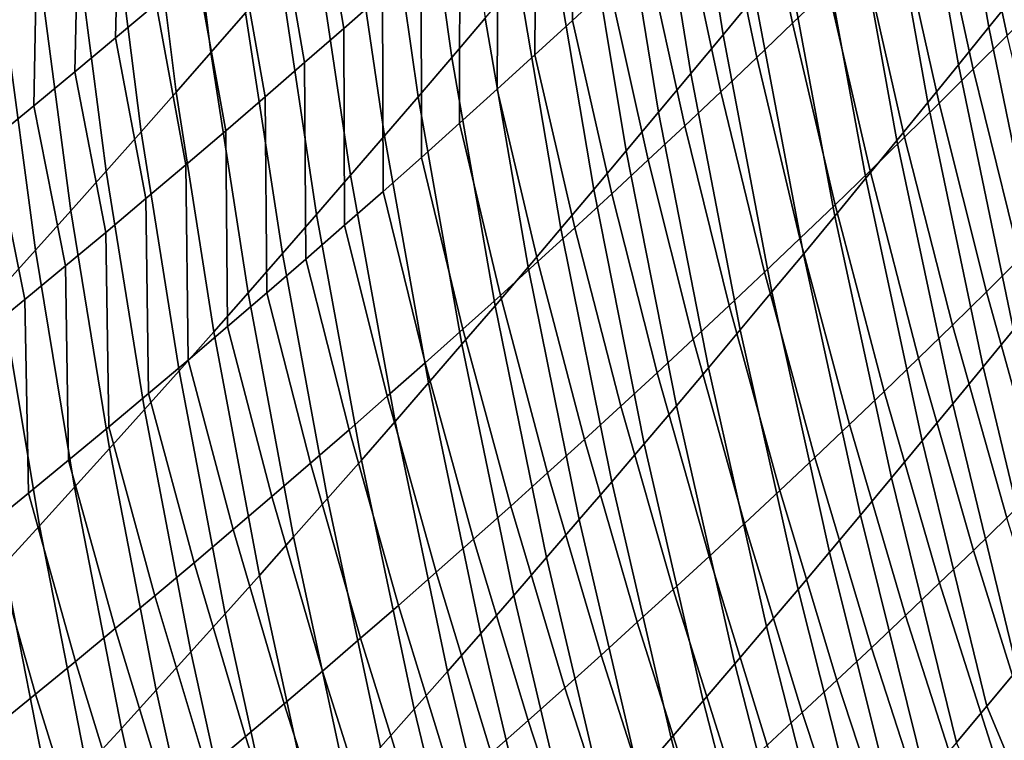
# Model space of a CAD drawing. Header units: metres. Extents: x -240 to 45, y -77 to 27.
# Tile 1014 of 1056: x 33.27 to 35.08, y -22.95 to -21.63. Entities that reach past the tile are written whole.
import ezdxf

# ---------------------------------------------------------------- set-up
doc = ezdxf.new("R2010")
doc.units = ezdxf.units.M
doc.layers.add('solid_102011X2', color=7, linetype='CONTINUOUS')

msp = doc.modelspace()

# ---------------------------------------------------------------- linework, layer by layer
at = {"layer": 'solid_102011X2'}
for points in [[(35.105755, -21.569767, 88.820747), (35.05003, -21.638954, 88.753357), (34.965942, -21.15661, 88.50473), (35.022564, -21.085955, 88.571251)], [(34.619976, -21.582062, 88.110863), (34.561287, -21.653137, 88.046112), (34.487263, -21.187723, 87.785942), (34.546799, -21.11532, 87.849648)], [(34.124298, -21.622112, 87.409622), (34.062859, -21.694426, 87.347893), (33.998875, -21.245726, 87.078072), (34.061119, -21.172203, 87.13858)], [(35.05003, -21.638954, 88.753357), (34.993988, -21.708242, 88.686188), (34.909019, -21.227356, 88.438461), (34.965942, -21.15661, 88.50473)], [(33.683922, -21.612301, 86.780151), (33.620205, -21.685341, 86.721497), (33.566853, -21.252161, 86.442375), (33.631359, -21.178003, 86.499695)], [(34.561287, -21.653137, 88.046112), (34.502308, -21.724236, 87.981606), (34.427452, -21.260139, 87.722511), (34.487263, -21.187723, 87.785942)], [(34.287388, -21.259378, 116.383896), (34.284546, -21.626389, 116.131996), (34.352962, -21.563049, 116.064743), (34.356541, -21.195162, 116.317787)], [(34.993988, -21.708242, 88.686188), (34.937634, -21.777622, 88.619247), (34.851803, -21.298178, 88.372437), (34.909019, -21.227356, 88.438461)], [(34.062859, -21.694426, 87.347893), (34.001148, -21.766691, 87.286453), (33.936375, -21.319191, 87.017876), (33.998875, -21.245726, 87.078072)], [(34.754318, -21.568493, 115.416916), (34.688931, -21.244226, 115.725494), (34.622555, -21.308262, 115.793732), (34.689087, -21.631588, 115.486435)], [(33.620205, -21.685341, 86.721497), (33.556244, -21.758266, 86.663147), (33.502121, -21.326199, 86.385391), (33.566853, -21.252161, 86.442375)], [(34.217834, -21.323431, 116.449799), (34.215725, -21.689581, 116.199036), (34.284546, -21.626389, 116.131996), (34.287388, -21.259378, 116.383896)], [(34.502308, -21.724236, 87.981606), (34.443035, -21.795349, 87.917366), (34.367367, -21.33256, 87.65937), (34.427452, -21.260139, 87.722511)], [(35.145699, -21.59149, 114.76368), (35.074192, -21.251465, 115.066566), (35.011059, -21.315065, 115.136993), (35.08371, -21.653973, 114.83535)], [(33.452686, -21.329273, 117.67598), (33.444675, -21.658428, 117.402794), (33.519234, -21.595694, 117.34034), (33.527962, -21.266039, 117.614723)], [(33.81369, -21.342598, 117.088196), (33.864143, -21.641081, 116.776169), (33.935669, -21.577911, 116.711319), (33.886356, -21.278803, 117.024597)], [(34.937634, -21.777622, 88.619247), (34.880966, -21.847084, 88.552536), (34.794289, -21.36907, 88.306664), (34.851803, -21.298178, 88.372437)], [(34.689087, -21.631588, 115.486435), (34.622555, -21.308262, 115.793732), (34.555767, -21.372164, 115.861778), (34.62344, -21.694571, 115.555763)], [(35.08371, -21.653973, 114.83535), (35.011059, -21.315065, 115.136993), (34.947502, -21.378572, 115.207245), (35.021294, -21.716379, 114.906853)], [(33.377045, -21.392271, 117.737), (33.369743, -21.720938, 117.465004), (33.444675, -21.658428, 117.402794), (33.452686, -21.329273, 117.67598)], [(33.556244, -21.758266, 86.663147), (33.492035, -21.83107, 86.605095), (33.43716, -21.400105, 86.328712), (33.502121, -21.326199, 86.385391)], [(34.001148, -21.766691, 87.286453), (33.939175, -21.838898, 87.225304), (33.873631, -21.392591, 86.957977), (33.936375, -21.319191, 87.017876)], [(34.147884, -21.387314, 116.515495), (34.1465, -21.752617, 116.265869), (34.215725, -21.689581, 116.199036), (34.217834, -21.323431, 116.449799)], [(34.443035, -21.795349, 87.917366), (34.383472, -21.86647, 87.853386), (34.307007, -21.404976, 87.596504), (34.367367, -21.33256, 87.65937)], [(33.740646, -21.406189, 117.151573), (33.792225, -21.704063, 116.84079), (33.864143, -21.641081, 116.776169), (33.81369, -21.342598, 117.088196)], [(34.62344, -21.694571, 115.555763), (34.555767, -21.372164, 115.861778), (34.488575, -21.435932, 115.929634), (34.557369, -21.757439, 115.624901)], [(34.880966, -21.847084, 88.552536), (34.823986, -21.916618, 88.486053), (34.736477, -21.440022, 88.241142), (34.794289, -21.36907, 88.306664)], [(34.077541, -21.451025, 116.580986), (34.07687, -21.815496, 116.332489), (34.1465, -21.752617, 116.265869), (34.147884, -21.387314, 116.515495)], [(35.021294, -21.716379, 114.906853), (34.947502, -21.378572, 115.207245), (34.88353, -21.441982, 115.277321), (34.958447, -21.778709, 114.978172)], [(33.301041, -21.455029, 117.797783), (33.294437, -21.783222, 117.526978), (33.369743, -21.720938, 117.465004), (33.377045, -21.392271, 117.737)], [(33.492035, -21.83107, 86.605095), (33.427578, -21.90374, 86.54734), (33.371971, -21.473869, 86.272354), (33.43716, -21.400105, 86.328712)], [(33.667221, -21.46957, 117.214722), (33.719921, -21.766853, 116.905182), (33.792225, -21.704063, 116.84079), (33.740646, -21.406189, 117.151573)], [(33.939175, -21.838898, 87.225304), (33.876934, -21.911037, 87.164444), (33.810638, -21.465916, 86.898399), (33.873631, -21.392591, 86.957977)], [(34.383472, -21.86647, 87.853386), (34.32362, -21.937588, 87.789665), (34.246372, -21.477379, 87.533928), (34.307007, -21.404976, 87.596504)], [(34.557369, -21.757439, 115.624901), (34.488575, -21.435932, 115.929634), (34.420971, -21.499561, 115.997292), (34.490887, -21.820185, 115.693832)], [(34.823986, -21.916618, 88.486053), (34.766697, -21.986217, 88.4198), (34.678375, -21.511021, 88.17588), (34.736477, -21.440022, 88.241142)], [(34.958447, -21.778709, 114.978172), (34.88353, -21.441982, 115.277321), (34.819134, -21.505289, 115.347214), (34.895168, -21.840956, 115.049316)], [(33.224678, -21.517542, 117.858322), (33.218758, -21.845274, 117.588699), (33.294437, -21.783222, 117.526978), (33.301041, -21.455029, 117.797783)], [(34.006802, -21.514559, 116.646263), (34.006836, -21.878214, 116.398895), (34.07687, -21.815496, 116.332489), (34.077541, -21.451025, 116.580986)], [(33.427578, -21.90374, 86.54734), (33.362862, -21.976271, 86.489868), (33.306538, -21.547487, 86.216293), (33.371971, -21.473869, 86.272354)], [(33.593414, -21.53274, 117.277649), (33.647224, -21.829449, 116.969353), (33.719921, -21.766853, 116.905182), (33.667221, -21.46957, 117.214722)], [(33.876934, -21.911037, 87.164444), (33.81443, -21.983101, 87.103867), (33.747402, -21.539156, 86.839119), (33.810638, -21.465916, 86.898399)], [(34.32362, -21.937588, 87.789665), (34.263477, -22.008696, 87.726212), (34.185471, -21.549761, 87.471634), (34.246372, -21.477379, 87.533928)], [(33.935669, -21.577911, 116.711319), (33.936398, -21.940765, 116.465088), (34.006836, -21.878214, 116.398895), (34.006802, -21.514559, 116.646263)], [(34.490887, -21.820185, 115.693832), (34.420971, -21.499561, 115.997292), (34.352962, -21.563049, 116.064743), (34.423988, -21.882809, 115.762573)], [(34.766697, -21.986217, 88.4198), (34.709095, -22.05587, 88.353775), (34.619976, -21.582062, 88.110863), (34.678375, -21.511021, 88.17588)], [(34.895168, -21.840956, 115.049316), (34.819134, -21.505289, 115.347214), (34.754318, -21.568493, 115.416916), (34.831467, -21.903116, 115.120285)], [(33.519234, -21.595694, 117.34034), (33.574142, -21.891846, 117.033287), (33.647224, -21.829449, 116.969353), (33.593414, -21.53274, 117.277649)], [(33.362862, -21.976271, 86.489868), (33.297882, -22.048653, 86.432671), (33.24086, -21.620949, 86.16053), (33.306538, -21.547487, 86.216293)], [(33.81443, -21.983101, 87.103867), (33.751663, -22.055079, 87.043579), (33.683922, -21.612301, 86.780151), (33.747402, -21.539156, 86.839119)], [(34.263477, -22.008696, 87.726212), (34.203045, -22.079784, 87.66301), (34.124298, -21.622112, 87.409622), (34.185471, -21.549761, 87.471634)], [(34.423988, -21.882809, 115.762573), (34.352962, -21.563049, 116.064743), (34.284546, -21.626389, 116.131996), (34.356674, -21.945307, 115.831108)], [(34.831467, -21.903116, 115.120285), (34.754318, -21.568493, 115.416916), (34.689087, -21.631588, 115.486435), (34.767338, -21.965187, 115.191063)], [(35.205143, -22.059927, 89.051201), (35.150253, -22.127596, 88.982971), (35.05003, -21.638954, 88.753357), (35.105755, -21.569767, 88.820747)], [(33.864143, -21.641081, 116.776169), (33.865559, -22.003149, 116.531052), (33.936398, -21.940765, 116.465088), (33.935669, -21.577911, 116.711319)], [(34.709095, -22.05587, 88.353775), (34.651184, -22.125568, 88.287987), (34.561287, -21.653137, 88.046112), (34.619976, -21.582062, 88.110863)], [(33.444675, -21.658428, 117.402794), (33.500671, -21.954041, 117.096985), (33.574142, -21.891846, 117.033287), (33.519234, -21.595694, 117.34034)], [(33.297882, -22.048653, 86.432671), (33.232632, -22.120876, 86.375748), (33.174931, -21.694246, 86.105049), (33.24086, -21.620949, 86.16053)], [(33.751663, -22.055079, 87.043579), (33.688633, -22.126959, 86.983582), (33.620205, -21.685341, 86.721497), (33.683922, -21.612301, 86.780151)], [(34.203045, -22.079784, 87.66301), (34.142326, -22.150843, 87.600082), (34.062859, -21.694426, 87.347893), (34.124298, -21.622112, 87.409622)], [(33.792225, -21.704063, 116.84079), (33.794319, -22.065359, 116.596794), (33.865559, -22.003149, 116.531052), (33.864143, -21.641081, 116.776169)], [(34.356674, -21.945307, 115.831108), (34.284546, -21.626389, 116.131996), (34.215725, -21.689581, 116.199036), (34.288944, -22.007671, 115.899429)], [(34.767338, -21.965187, 115.191063), (34.689087, -21.631588, 115.486435), (34.62344, -21.694571, 115.555763), (34.702782, -22.027166, 115.26165)], [(35.150253, -22.127596, 88.982971), (35.095032, -22.195381, 88.91494), (34.993988, -21.708242, 88.686188), (35.05003, -21.638954, 88.753357)], [(33.369743, -21.720938, 117.465004), (33.426819, -22.016029, 117.160446), (33.500671, -21.954041, 117.096985), (33.444675, -21.658428, 117.402794)], [(34.651184, -22.125568, 88.287987), (34.59296, -22.195303, 88.222427), (34.502308, -21.724236, 87.981606), (34.561287, -21.653137, 88.046112)], [(35.168419, -22.002903, 114.546318), (35.08371, -21.653973, 114.83535), (35.021294, -21.716379, 114.906853), (35.107094, -22.064127, 114.619034)], [(33.688633, -22.126959, 86.983582), (33.625343, -22.198734, 86.923866), (33.556244, -21.758266, 86.663147), (33.620205, -21.685341, 86.721497)], [(34.142326, -22.150843, 87.600082), (34.081318, -22.221863, 87.537415), (34.001148, -21.766691, 87.286453), (34.062859, -21.694426, 87.347893)], [(34.288944, -22.007671, 115.899429), (34.215725, -21.689581, 116.199036), (34.1465, -21.752617, 116.265869), (34.220802, -22.069902, 115.967552)], [(34.702782, -22.027166, 115.26165), (34.62344, -21.694571, 115.555763), (34.557369, -21.757439, 115.624901), (34.637802, -22.089046, 115.332047)], [(33.719921, -21.766853, 116.905182), (33.722679, -22.127392, 116.662308), (33.794319, -22.065359, 116.596794), (33.792225, -21.704063, 116.84079)], [(35.095032, -22.195381, 88.91494), (35.039478, -22.263271, 88.847107), (34.937634, -21.777622, 88.619247), (34.993988, -21.708242, 88.686188)], [(33.294437, -21.783222, 117.526978), (33.352585, -22.07781, 117.223656), (33.426819, -22.016029, 117.160446), (33.369743, -21.720938, 117.465004)], [(34.59296, -22.195303, 88.222427), (34.534428, -22.265066, 88.157112), (34.443035, -21.795349, 87.917366), (34.502308, -21.724236, 87.981606)], [(35.107094, -22.064127, 114.619034), (35.021294, -21.716379, 114.906853), (34.958447, -21.778709, 114.978172), (35.04533, -22.12529, 114.691582)], [(33.625343, -22.198734, 86.923866), (33.56179, -22.270395, 86.864433), (33.492035, -21.83107, 86.605095), (33.556244, -21.758266, 86.663147)], [(33.647224, -21.829449, 116.969353), (33.650642, -22.189245, 116.727585), (33.722679, -22.127392, 116.662308), (33.719921, -21.766853, 116.905182)], [(34.081318, -22.221863, 87.537415), (34.020023, -22.292835, 87.475014), (33.939175, -21.838898, 87.225304), (34.001148, -21.766691, 87.286453)], [(34.220802, -22.069902, 115.967552), (34.1465, -21.752617, 116.265869), (34.07687, -21.815496, 116.332489), (34.152245, -22.131994, 116.035461)], [(34.637802, -22.089046, 115.332047), (34.557369, -21.757439, 115.624901), (34.490887, -21.820185, 115.693832), (34.572395, -22.150827, 115.402252)], [(33.218758, -21.845274, 117.588699), (33.277969, -22.139376, 117.286621), (33.352585, -22.07781, 117.223656), (33.294437, -21.783222, 117.526978)], [(35.039478, -22.263271, 88.847107), (34.983593, -22.331257, 88.77948), (34.880966, -21.847084, 88.552536), (34.937634, -21.777622, 88.619247)], [(35.04533, -22.12529, 114.691582), (34.958447, -21.778709, 114.978172), (34.895168, -21.840956, 115.049316), (34.983135, -22.18639, 114.763954)], [(34.534428, -22.265066, 88.157112), (34.475582, -22.334846, 88.092026), (34.383472, -21.86647, 87.853386), (34.443035, -21.795349, 87.917366)], [(34.152245, -22.131994, 116.035461), (34.07687, -21.815496, 116.332489), (34.006836, -21.878214, 116.398895), (34.083275, -22.193943, 116.103149)], [(34.572395, -22.150827, 115.402252), (34.490887, -21.820185, 115.693832), (34.423988, -21.882809, 115.762573), (34.506565, -22.212505, 115.472252)], [(33.56179, -22.270395, 86.864433), (33.497963, -22.341932, 86.805275), (33.427578, -21.90374, 86.54734), (33.492035, -21.83107, 86.605095)], [(33.574142, -21.891846, 117.033287), (33.578209, -22.250916, 116.792625), (33.650642, -22.189245, 116.727585), (33.647224, -21.829449, 116.969353)], [(34.020023, -22.292835, 87.475014), (33.958443, -22.363749, 87.412872), (33.876934, -21.911037, 87.164444), (33.939175, -21.838898, 87.225304)], [(34.983135, -22.18639, 114.763954), (34.895168, -21.840956, 115.049316), (34.831467, -21.903116, 115.120285), (34.920498, -22.247423, 114.836151)], [(33.142712, -21.907093, 117.650169), (33.202972, -22.200726, 117.349335), (33.277969, -22.139376, 117.286621), (33.218758, -21.845274, 117.588699)], [(34.983593, -22.331257, 88.77948), (34.92738, -22.39933, 88.712059), (34.823986, -21.916618, 88.486053), (34.880966, -21.847084, 88.552536)], [(34.083275, -22.193943, 116.103149), (34.006836, -21.878214, 116.398895), (33.936398, -21.940765, 116.465088), (34.013893, -22.255747, 116.170624)], [(34.475582, -22.334846, 88.092026), (34.416428, -22.404638, 88.027184), (34.32362, -21.937588, 87.789665), (34.383472, -21.86647, 87.853386)], [(33.500671, -21.954041, 117.096985), (33.505383, -22.312397, 116.85743), (33.578209, -22.250916, 116.792625), (33.574142, -21.891846, 117.033287)], [(34.506565, -22.212505, 115.472252), (34.423988, -21.882809, 115.762573), (34.356674, -21.945307, 115.831108), (34.440308, -22.274075, 115.542061)], [(33.497963, -22.341932, 86.805275), (33.433857, -22.413336, 86.746384), (33.362862, -21.976271, 86.489868), (33.427578, -21.90374, 86.54734)], [(33.958443, -22.363749, 87.412872), (33.89658, -22.434597, 87.350998), (33.81443, -21.983101, 87.103867), (33.876934, -21.911037, 87.164444)], [(34.920498, -22.247423, 114.836151), (34.831467, -21.903116, 115.120285), (34.767338, -21.965187, 115.191063), (34.85743, -22.308388, 114.908165)], [(34.92738, -22.39933, 88.712059), (34.870831, -22.467482, 88.644844), (34.766697, -21.986217, 88.4198), (34.823986, -21.916618, 88.486053)], [(34.013893, -22.255747, 116.170624), (33.936398, -21.940765, 116.465088), (33.865559, -22.003149, 116.531052), (33.944099, -22.3174, 116.237877)], [(34.416428, -22.404638, 88.027184), (34.356964, -22.47443, 87.96257), (34.263477, -22.008696, 87.726212), (34.32362, -21.937588, 87.789665)], [(34.440308, -22.274075, 115.542061), (34.356674, -21.945307, 115.831108), (34.288944, -22.007671, 115.899429), (34.373631, -22.335531, 115.611656)], [(33.426819, -22.016029, 117.160446), (33.432159, -22.373688, 116.921989), (33.505383, -22.312397, 116.85743), (33.500671, -21.954041, 117.096985)], [(34.85743, -22.308388, 114.908165), (34.767338, -21.965187, 115.191063), (34.702782, -22.027166, 115.26165), (34.793926, -22.369278, 114.979988)], [(33.433857, -22.413336, 86.746384), (33.369469, -22.4846, 86.687752), (33.297882, -22.048653, 86.432671), (33.362862, -21.976271, 86.489868)], [(33.89658, -22.434597, 87.350998), (33.834427, -22.505365, 87.289391), (33.751663, -22.055079, 87.043579), (33.81443, -21.983101, 87.103867)], [(34.870831, -22.467482, 88.644844), (34.813953, -22.535702, 88.577835), (34.709095, -22.05587, 88.353775), (34.766697, -21.986217, 88.4198)], [(33.944099, -22.3174, 116.237877), (33.865559, -22.003149, 116.531052), (33.794319, -22.065359, 116.596794), (33.873894, -22.378899, 116.304901)], [(33.352585, -22.07781, 117.223656), (33.358547, -22.434784, 116.986298), (33.432159, -22.373688, 116.921989), (33.426819, -22.016029, 117.160446)], [(34.356964, -22.47443, 87.96257), (34.297192, -22.544212, 87.898209), (34.203045, -22.079784, 87.66301), (34.263477, -22.008696, 87.726212)], [(34.373631, -22.335531, 115.611656), (34.288944, -22.007671, 115.899429), (34.220802, -22.069902, 115.967552), (34.30653, -22.396873, 115.681046)], [(34.793926, -22.369278, 114.979988), (34.702782, -22.027166, 115.26165), (34.637802, -22.089046, 115.332047), (34.729988, -22.430092, 115.051628)], [(33.369469, -22.4846, 86.687752), (33.30479, -22.555714, 86.629379), (33.232632, -22.120876, 86.375748), (33.297882, -22.048653, 86.432671)], [(33.834427, -22.505365, 87.289391), (33.771992, -22.57605, 87.22805), (33.688633, -22.126959, 86.983582), (33.751663, -22.055079, 87.043579)], [(34.813953, -22.535702, 88.577835), (34.756748, -22.603981, 88.51104), (34.651184, -22.125568, 88.287987), (34.709095, -22.05587, 88.353775)], [(33.277969, -22.139376, 117.286621), (33.284542, -22.495682, 117.050354), (33.358547, -22.434784, 116.986298), (33.352585, -22.07781, 117.223656)], [(33.873894, -22.378899, 116.304901), (33.794319, -22.065359, 116.596794), (33.722679, -22.127392, 116.662308), (33.803284, -22.440241, 116.371704)], [(34.30653, -22.396873, 115.681046), (34.220802, -22.069902, 115.967552), (34.152245, -22.131994, 116.035461), (34.239006, -22.458096, 115.750229)], [(35.205009, -22.421112, 114.344368), (35.107094, -22.064127, 114.619034), (35.04533, -22.12529, 114.691582), (35.144291, -22.481028, 114.418106)], [(34.297192, -22.544212, 87.898209), (34.237106, -22.613976, 87.834076), (34.142326, -22.150843, 87.600082), (34.203045, -22.079784, 87.66301)], [(34.729988, -22.430092, 115.051628), (34.637802, -22.089046, 115.332047), (34.572395, -22.150827, 115.402252), (34.665615, -22.490824, 115.123077)], [(33.30479, -22.555714, 86.629379), (33.239815, -22.626673, 86.571259), (33.167107, -22.192938, 86.319084), (33.232632, -22.120876, 86.375748)], [(33.771992, -22.57605, 87.22805), (33.709274, -22.646635, 87.166977), (33.625343, -22.198734, 86.923866), (33.688633, -22.126959, 86.983582)], [(33.803284, -22.440241, 116.371704), (33.722679, -22.127392, 116.662308), (33.650642, -22.189245, 116.727585), (33.732262, -22.501421, 116.438271)], [(34.239006, -22.458096, 115.750229), (34.152245, -22.131994, 116.035461), (34.083275, -22.193943, 116.103149), (34.171059, -22.519196, 115.819191)], [(34.756748, -22.603981, 88.51104), (34.699207, -22.67231, 88.44445), (34.59296, -22.195303, 88.222427), (34.651184, -22.125568, 88.287987)], [(35.144291, -22.481028, 114.418106), (35.04533, -22.12529, 114.691582), (34.983135, -22.18639, 114.763954), (35.083126, -22.540899, 114.491669)], [(33.202972, -22.200726, 117.349335), (33.210152, -22.556376, 117.114159), (33.284542, -22.495682, 117.050354), (33.277969, -22.139376, 117.286621)], [(34.237106, -22.613976, 87.834076), (34.176712, -22.68371, 87.770187), (34.081318, -22.221863, 87.537415), (34.142326, -22.150843, 87.600082)], [(34.665615, -22.490824, 115.123077), (34.572395, -22.150827, 115.402252), (34.506565, -22.212505, 115.472252), (34.600807, -22.55147, 115.194328)], [(35.083126, -22.540899, 114.491669), (34.983135, -22.18639, 114.763954), (34.920498, -22.247423, 114.836151), (35.021515, -22.600723, 114.565063)], [(33.709274, -22.646635, 87.166977), (33.646267, -22.717115, 87.106163), (33.56179, -22.270395, 86.864433), (33.625343, -22.198734, 86.923866)], [(33.732262, -22.501421, 116.438271), (33.650642, -22.189245, 116.727585), (33.578209, -22.250916, 116.792625), (33.660835, -22.562437, 116.504601)], [(34.171059, -22.519196, 115.819191), (34.083275, -22.193943, 116.103149), (34.013893, -22.255747, 116.170624), (34.102692, -22.58017, 115.887939)], [(34.699207, -22.67231, 88.44445), (34.641338, -22.740681, 88.378067), (34.534428, -22.265066, 88.157112), (34.59296, -22.195303, 88.222427)], [(35.211933, -22.687704, 89.124214), (35.157116, -22.754061, 89.055527), (35.039478, -22.263271, 88.847107), (35.095032, -22.195381, 88.91494)], [(34.176712, -22.68371, 87.770187), (34.116005, -22.753408, 87.706543), (34.020023, -22.292835, 87.475014), (34.081318, -22.221863, 87.537415)], [(34.600807, -22.55147, 115.194328), (34.506565, -22.212505, 115.472252), (34.440308, -22.274075, 115.542061), (34.535572, -22.61203, 115.265381)], [(33.660835, -22.562437, 116.504601), (33.578209, -22.250916, 116.792625), (33.505383, -22.312397, 116.85743), (33.589005, -22.623283, 116.570694)], [(34.102692, -22.58017, 115.887939), (34.013893, -22.255747, 116.170624), (33.944099, -22.3174, 116.237877), (34.033901, -22.641012, 115.956474)], [(35.021515, -22.600723, 114.565063), (34.920498, -22.247423, 114.836151), (34.85743, -22.308388, 114.908165), (34.959461, -22.660496, 114.638283)], [(33.646267, -22.717115, 87.106163), (33.582962, -22.787481, 87.045601), (33.497963, -22.341932, 86.805275), (33.56179, -22.270395, 86.864433)], [(34.535572, -22.61203, 115.265381), (34.440308, -22.274075, 115.542061), (34.373631, -22.335531, 115.611656), (34.469898, -22.672497, 115.336235)], [(34.641338, -22.740681, 88.378067), (34.583134, -22.809082, 88.311905), (34.475582, -22.334846, 88.092026), (34.534428, -22.265066, 88.157112)], [(35.157116, -22.754061, 89.055527), (35.101948, -22.820528, 88.987015), (34.983593, -22.331257, 88.77948), (35.039478, -22.263271, 88.847107)], [(34.116005, -22.753408, 87.706543), (34.054993, -22.823057, 87.643143), (33.958443, -22.363749, 87.412872), (34.020023, -22.292835, 87.475014)], [(33.589005, -22.623283, 116.570694), (33.505383, -22.312397, 116.85743), (33.432159, -22.373688, 116.921989), (33.516769, -22.683958, 116.636536)], [(34.959461, -22.660496, 114.638283), (34.85743, -22.308388, 114.908165), (34.793926, -22.369278, 114.979988), (34.896965, -22.720217, 114.711319)], [(34.033901, -22.641012, 115.956474), (33.944099, -22.3174, 116.237877), (33.873894, -22.378899, 116.304901), (33.964695, -22.701721, 116.024773)], [(35.101948, -22.820528, 88.987015), (35.046425, -22.887098, 88.918686), (34.92738, -22.39933, 88.712059), (34.983593, -22.331257, 88.77948)], [(33.582962, -22.787481, 87.045601), (33.519363, -22.857723, 86.985291), (33.433857, -22.413336, 86.746384), (33.497963, -22.341932, 86.805275)], [(34.469898, -22.672497, 115.336235), (34.373631, -22.335531, 115.611656), (34.30653, -22.396873, 115.681046), (34.403797, -22.732868, 115.406876)], [(34.583134, -22.809082, 88.311905), (34.524597, -22.877504, 88.245949), (34.416428, -22.404638, 88.027184), (34.475582, -22.334846, 88.092026)], [(34.054993, -22.823057, 87.643143), (33.993671, -22.892651, 87.579979), (33.89658, -22.434597, 87.350998), (33.958443, -22.363749, 87.412872)], [(33.516769, -22.683958, 116.636536), (33.432159, -22.373688, 116.921989), (33.358547, -22.434784, 116.986298), (33.44413, -22.744457, 116.702141)], [(33.964695, -22.701721, 116.024773), (33.873894, -22.378899, 116.304901), (33.803284, -22.440241, 116.371704), (33.895069, -22.762291, 116.092857)], [(34.896965, -22.720217, 114.711319), (34.793926, -22.369278, 114.979988), (34.729988, -22.430092, 115.051628), (34.834023, -22.779879, 114.784172)], [(34.403797, -22.732868, 115.406876), (34.30653, -22.396873, 115.681046), (34.239006, -22.458096, 115.750229), (34.337261, -22.793142, 115.477318)], [(35.046425, -22.887098, 88.918686), (34.990555, -22.95376, 88.850533), (34.870831, -22.467482, 88.644844), (34.92738, -22.39933, 88.712059)], [(33.519363, -22.857723, 86.985291), (33.455456, -22.927834, 86.925224), (33.369469, -22.4846, 86.687752), (33.433857, -22.413336, 86.746384)], [(34.524597, -22.877504, 88.245949), (34.465729, -22.94594, 88.180206), (34.356964, -22.47443, 87.96257), (34.416428, -22.404638, 88.027184)], [(33.44413, -22.744457, 116.702141), (33.358547, -22.434784, 116.986298), (33.284542, -22.495682, 117.050354), (33.37109, -22.804775, 116.767487)], [(33.895069, -22.762291, 116.092857), (33.803284, -22.440241, 116.371704), (33.732262, -22.501421, 116.438271), (33.825024, -22.82272, 116.160706)], [(33.993671, -22.892651, 87.579979), (33.932037, -22.962175, 87.517059), (33.834427, -22.505365, 87.289391), (33.89658, -22.434597, 87.350998)], [(34.834023, -22.779879, 114.784172), (34.729988, -22.430092, 115.051628), (34.665615, -22.490824, 115.123077), (34.770641, -22.839481, 114.856834)], [(34.337261, -22.793142, 115.477318), (34.239006, -22.458096, 115.750229), (34.171059, -22.519196, 115.819191), (34.270298, -22.853312, 115.547539)], [(34.465729, -22.94594, 88.180206), (34.406525, -23.014376, 88.114685), (34.297192, -22.544212, 87.898209), (34.356964, -22.47443, 87.96257)], [(34.990555, -22.95376, 88.850533), (34.93433, -23.020508, 88.782562), (34.813953, -22.535702, 88.577835), (34.870831, -22.467482, 88.644844)], [(33.455456, -22.927834, 86.925224), (33.391239, -22.997803, 86.865402), (33.30479, -22.555714, 86.629379), (33.369469, -22.4846, 86.687752)], [(34.770641, -22.839481, 114.856834), (34.665615, -22.490824, 115.123077), (34.600807, -22.55147, 115.194328), (34.706814, -22.899017, 114.929306)], [(33.37109, -22.804775, 116.767487), (33.284542, -22.495682, 117.050354), (33.210152, -22.556376, 117.114159), (33.297653, -22.86491, 116.832581)], [(33.825024, -22.82272, 116.160706), (33.732262, -22.501421, 116.438271), (33.660835, -22.562437, 116.504601), (33.754562, -22.883003, 116.228317)], [(33.932037, -22.962175, 87.517059), (33.870098, -23.031624, 87.454384), (33.771992, -22.57605, 87.22805), (33.834427, -22.505365, 87.289391)], [(34.270298, -22.853312, 115.547539), (34.171059, -22.519196, 115.819191), (34.102692, -22.58017, 115.887939), (34.2029, -22.913374, 115.617554)], [(34.406525, -23.014376, 88.114685), (34.346989, -23.082806, 88.04937), (34.237106, -22.613976, 87.834076), (34.297192, -22.544212, 87.898209)], [(34.93433, -23.020508, 88.782562), (34.87775, -23.087328, 88.714783), (34.756748, -22.603981, 88.51104), (34.813953, -22.535702, 88.577835)], [(35.195221, -22.903761, 114.232986), (35.083126, -22.540899, 114.491669), (35.021515, -22.600723, 114.565063), (35.13459, -22.962294, 114.307549)], [(33.297653, -22.86491, 116.832581), (33.210152, -22.556376, 117.114159), (33.135372, -22.616863, 117.177696), (33.223816, -22.924858, 116.897415)], [(33.391239, -22.997803, 86.865402), (33.32671, -23.067627, 86.805809), (33.239815, -22.626673, 86.571259), (33.30479, -22.555714, 86.629379)], [(33.754562, -22.883003, 116.228317), (33.660835, -22.562437, 116.504601), (33.589005, -22.623283, 116.570694), (33.683685, -22.943138, 116.295692)], [(34.706814, -22.899017, 114.929306), (34.600807, -22.55147, 115.194328), (34.535572, -22.61203, 115.265381), (34.642548, -22.958487, 115.001587)], [(33.870098, -23.031624, 87.454384), (33.807846, -23.100985, 87.391945), (33.709274, -22.646635, 87.166977), (33.771992, -22.57605, 87.22805)], [(34.2029, -22.913374, 115.617554), (34.102692, -22.58017, 115.887939), (34.033901, -22.641012, 115.956474), (34.135078, -22.973326, 115.68734)], [(35.13459, -22.962294, 114.307549), (35.021515, -22.600723, 114.565063), (34.959461, -22.660496, 114.638283), (35.073505, -23.020798, 114.381935)], [(34.346989, -23.082806, 88.04937), (34.287117, -23.15122, 87.984276), (34.176712, -22.68371, 87.770187), (34.237106, -22.613976, 87.834076)], [(34.642548, -22.958487, 115.001587), (34.535572, -22.61203, 115.265381), (34.469898, -22.672497, 115.336235), (34.577843, -23.017883, 115.073669)], [(34.87775, -23.087328, 88.714783), (34.82082, -23.154211, 88.647179), (34.699207, -22.67231, 88.44445), (34.756748, -22.603981, 88.51104)], [(33.32671, -23.067627, 86.805809), (33.261856, -23.137293, 86.746452), (33.174541, -22.697468, 86.513382), (33.239815, -22.626673, 86.571259)], [(33.683685, -22.943138, 116.295692), (33.589005, -22.623283, 116.570694), (33.516769, -22.683958, 116.636536), (33.612396, -23.003119, 116.362823)], [(33.807846, -23.100985, 87.391945), (33.745281, -23.17025, 87.32975), (33.646267, -22.717115, 87.106163), (33.709274, -22.646635, 87.166977)], [(34.135078, -22.973326, 115.68734), (34.033901, -22.641012, 115.956474), (33.964695, -22.701721, 116.024773), (34.066822, -23.033165, 115.756912)], [(34.577843, -23.017883, 115.073669), (34.469898, -22.672497, 115.336235), (34.403797, -22.732868, 115.406876), (34.512695, -23.077206, 115.145546)], [(34.82082, -23.154211, 88.647179), (34.763531, -23.221149, 88.579765), (34.641338, -22.740681, 88.378067), (34.699207, -22.67231, 88.44445)], [(35.073505, -23.020798, 114.381935), (34.959461, -22.660496, 114.638283), (34.896965, -22.720217, 114.711319), (35.011967, -23.079268, 114.456146)], [(33.612396, -23.003119, 116.362823), (33.516769, -22.683958, 116.636536), (33.44413, -22.744457, 116.702141), (33.540695, -23.062944, 116.42971)], [(34.287117, -23.15122, 87.984276), (34.22691, -23.219606, 87.919403), (34.116005, -22.753408, 87.706543), (34.176712, -22.68371, 87.770187)], [(34.066822, -23.033165, 115.756912), (33.964695, -22.701721, 116.024773), (33.895069, -22.762291, 116.092857), (33.998142, -23.092884, 115.826256)], [(33.745281, -23.17025, 87.32975), (33.6824, -23.23941, 87.267784), (33.582962, -22.787481, 87.045601), (33.646267, -22.717115, 87.106163)], [(35.011967, -23.079268, 114.456146), (34.896965, -22.720217, 114.711319), (34.834023, -22.779879, 114.784172), (34.949982, -23.137699, 114.530182)], [(33.540695, -23.062944, 116.42971), (33.44413, -22.744457, 116.702141), (33.37109, -22.804775, 116.767487), (33.468582, -23.122608, 116.496346)], [(34.512695, -23.077206, 115.145546), (34.403797, -22.732868, 115.406876), (34.337261, -22.793142, 115.477318), (34.447105, -23.136448, 115.217216)], [(34.763531, -23.221149, 88.579765), (34.705887, -23.288132, 88.512535), (34.583134, -22.809082, 88.311905), (34.641338, -22.740681, 88.378067)], [(33.998142, -23.092884, 115.826256), (33.895069, -22.762291, 116.092857), (33.825024, -22.82272, 116.160706), (33.929031, -23.152483, 115.895378)], [(34.22691, -23.219606, 87.919403), (34.166367, -23.287956, 87.854744), (34.054993, -22.823057, 87.643143), (34.116005, -22.753408, 87.706543)], [(34.949982, -23.137699, 114.530182), (34.834023, -22.779879, 114.784172), (34.770641, -22.839481, 114.856834), (34.887543, -23.196091, 114.604027)], [(33.6824, -23.23941, 87.267784), (33.619194, -23.308456, 87.206055), (33.519363, -22.857723, 86.985291), (33.582962, -22.787481, 87.045601)], [(34.447105, -23.136448, 115.217216), (34.337261, -22.793142, 115.477318), (34.270298, -22.853312, 115.547539), (34.381077, -23.195606, 115.288681)], [(33.468582, -23.122608, 116.496346), (33.37109, -22.804775, 116.767487), (33.297653, -22.86491, 116.832581), (33.396057, -23.182108, 116.562729)], [(34.705887, -23.288132, 88.512535), (34.647884, -23.355148, 88.445496), (34.524597, -22.877504, 88.245949), (34.583134, -22.809082, 88.311905)], [(33.929031, -23.152483, 115.895378), (33.825024, -22.82272, 116.160706), (33.754562, -22.883003, 116.228317), (33.859493, -23.211956, 115.964256)], [(34.166367, -23.287956, 87.854744), (34.105492, -23.356258, 87.790298), (33.993671, -22.892651, 87.579979), (34.054993, -22.823057, 87.643143)], [(35.046425, -22.887098, 88.918686), (35.101948, -22.820528, 88.987015), (35.272251, -23.24712, 89.221046), (35.221283, -23.307615, 89.156372)], [(34.381077, -23.195606, 115.288681), (34.270298, -22.853312, 115.547539), (34.2029, -22.913374, 115.617554), (34.31461, -23.254679, 115.359932)], [(34.887543, -23.196091, 114.604027), (34.770641, -22.839481, 114.856834), (34.706814, -22.899017, 114.929306), (34.824654, -23.254436, 114.677696)], [(33.396057, -23.182108, 116.562729), (33.297653, -22.86491, 116.832581), (33.223816, -22.924858, 116.897415), (33.323124, -23.241438, 116.628853)], [(33.619194, -23.308456, 87.206055), (33.55566, -23.37738, 87.144554), (33.455456, -22.927834, 86.925224), (33.519363, -22.857723, 86.985291)], [(33.859493, -23.211956, 115.964256), (33.754562, -22.883003, 116.228317), (33.683685, -22.943138, 116.295692), (33.789532, -23.271301, 116.032906)], [(34.105492, -23.356258, 87.790298), (34.044281, -23.424505, 87.726074), (33.932037, -22.962175, 87.517059), (33.993671, -22.892651, 87.579979)], [(34.647884, -23.355148, 88.445496), (34.589527, -23.422192, 88.378639), (34.465729, -22.94594, 88.180206), (34.524597, -22.877504, 88.245949)], [(34.990555, -22.95376, 88.850533), (35.046425, -22.887098, 88.918686), (35.221283, -23.307615, 89.156372), (35.170181, -23.367893, 89.092087)], [(34.824654, -23.254436, 114.677696), (34.706814, -22.899017, 114.929306), (34.642548, -22.958487, 115.001587), (34.761314, -23.312737, 114.751167)], [(33.323124, -23.241438, 116.628853), (33.223816, -22.924858, 116.897415), (33.149582, -22.984613, 116.961983), (33.249786, -23.300598, 116.694717)], [(33.55566, -23.37738, 87.144554), (33.491795, -23.446175, 87.083282), (33.391239, -22.997803, 86.865402), (33.455456, -22.927834, 86.925224)], [(34.31461, -23.254679, 115.359932), (34.2029, -22.913374, 115.617554), (34.135078, -22.973326, 115.68734), (34.247704, -23.313662, 115.430969)], [(33.789532, -23.271301, 116.032906), (33.683685, -22.943138, 116.295692), (33.612396, -23.003119, 116.362823), (33.719147, -23.330513, 116.101318)], [(34.589527, -23.422192, 88.378639), (34.530807, -23.489246, 88.311974), (34.406525, -23.014376, 88.114685), (34.465729, -22.94594, 88.180206)]]:
    msp.add_3dface(points, dxfattribs=at)

doc.saveas('drawing.dxf')
